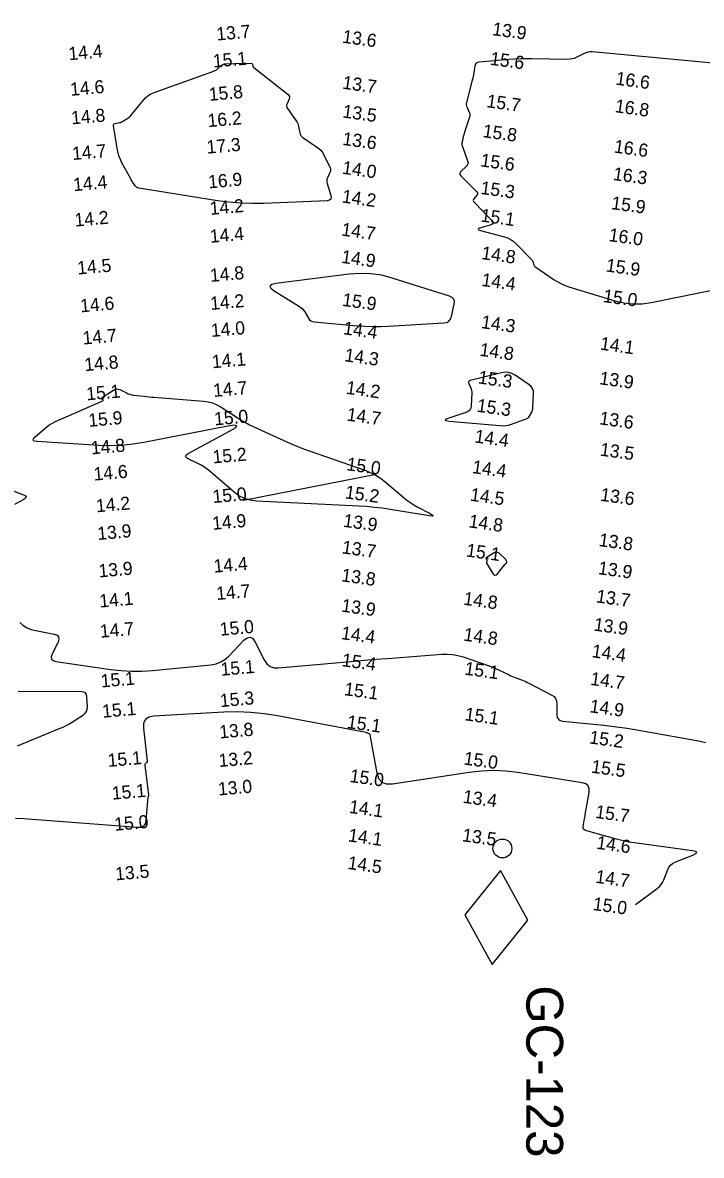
# Model space of a CAD drawing. Extents: x 988130 to 1132882, y 654656 to 841453.
# Drawn here: x 1035071.3 to 1035329.9, y 811739.4 to 812170.7 of the extents above; entities that cross this region are included whole.
import ezdxf

# ---------------------------------------------------------------- set-up
doc = ezdxf.new("R2010")
doc.units = 0
for name, color, linetype in [('V-CHAN-NAID', 7, 'Continuous'), ('V-TOPO-MAJR', 7, 'Continuous'), ('V-TOPO-SOUN', 7, 'Continuous')]:
    doc.layers.add(name, color=color, linetype=linetype)

msp = doc.modelspace()

# ---------------------------------------------------------------- linework, layer by layer
at = {"layer": 'V-CHAN-NAID'}
msp.add_lwpolyline([(1035253.37, 811847.9), (1035239.84, 811831.02), (1035250.23, 811812.04), (1035263.75, 811828.92)], close=True, dxfattribs=at)
msp.add_circle((1035254.1, 811856.27), 3.6, dxfattribs=at)
at = {"layer": 'V-TOPO-MAJR'}
for points in [[(1035345.13, 812154.31), (1035288.36, 812159.54), (1035287.54, 812159.56), (1035286.74, 812159.47), (1035285.96, 812159.26), (1035285.21, 812158.94), (1035282.22, 812157.44), (1035281.46, 812157.11), (1035280.68, 812156.88), (1035279.88, 812156.75), (1035279.06, 812156.72), (1035265.35, 812156.98), (1035263.19, 812156.99), (1035261.04, 812156.95), (1035258.89, 812156.85), (1035256.74, 812156.7), (1035245.22, 812155.72), (1035244.61, 812155.58), (1035244.14, 812155.29), (1035243.82, 812154.85), (1035243.63, 812154.25), (1035243.2, 812151.55), (1035243.08, 812150.87), (1035242.95, 812150.2), (1035242.8, 812149.54), (1035242.63, 812148.87), (1035240.44, 812140.37), (1035240.35, 812139.87), (1035240.36, 812139.39), (1035240.44, 812138.91), (1035240.62, 812138.45), (1035241.5, 812136.59), (1035241.67, 812136.13), (1035241.75, 812135.65), (1035241.72, 812135.18), (1035241.61, 812134.69), (1035239.67, 812129.01), (1035239.52, 812128.56), (1035239.39, 812128.11), (1035239.26, 812127.65), (1035239.15, 812127.2), (1035238.73, 812125.36), (1035238.65, 812124.9), (1035238.65, 812124.45), (1035238.71, 812124), (1035238.84, 812123.55), (1035240.86, 812118.08), (1035241, 812117.48), (1035240.96, 812116.93), (1035240.73, 812116.42), (1035240.33, 812115.96), (1035238.34, 812114.2), (1035237.96, 812113.76), (1035237.83, 812113.31), (1035237.93, 812112.85), (1035238.28, 812112.39), (1035244.35, 812106.27), (1035244.58, 812105.95), (1035244.66, 812105.64), (1035244.6, 812105.31), (1035244.4, 812104.98), (1035243.28, 812103.65), (1035243.07, 812103.32), (1035243.01, 812102.99), (1035243.09, 812102.67), (1035243.32, 812102.36), (1035249.93, 812095.52), (1035250.4, 812094.88), (1035250.47, 812094.35), (1035250.15, 812093.93), (1035249.42, 812093.61), (1035245.73, 812092.54), (1035245.04, 812092.28), (1035244.81, 812092.02), (1035245.05, 812091.77), (1035245.74, 812091.53), (1035254.39, 812089.31), (1035255.77, 812088.86), (1035257.05, 812088.24), (1035258.23, 812087.45), (1035259.32, 812086.49), (1035265.17, 812080.58), (1035265.34, 812080.39), (1035265.48, 812080.18), (1035265.59, 812079.96), (1035265.67, 812079.72), (1035265.94, 812078.71), (1035266.03, 812078.48), (1035266.15, 812078.27), (1035266.31, 812078.08), (1035266.5, 812077.92), (1035273.86, 812072.84), (1035275.18, 812072), (1035276.56, 812071.27), (1035277.98, 812070.65), (1035279.46, 812070.14), (1035296.98, 812064.81), (1035300.41, 812063.99), (1035303.86, 812063.61), (1035307.33, 812063.67), (1035310.83, 812064.16), (1035337.74, 812069.66)], [(1035206.04, 811998.71), (1035155.5, 811988.79)], [(1035059.91, 811995.4), (1035071.65, 811990.89), (1035072.36, 811990.51), (1035072.62, 811990.1), (1035072.42, 811989.66), (1035071.76, 811989.2), (1035068.19, 811987.27)], [(1035070.24, 811942.27), (1035071.44, 811941.26), (1035072.75, 811940.45), (1035074.16, 811939.83), (1035075.67, 811939.41), (1035083.38, 811937.82), (1035084.43, 811937.44), (1035085.01, 811936.83), (1035085.13, 811936), (1035084.79, 811934.94), (1035082.51, 811930.24), (1035082.17, 811929.19), (1035082.3, 811928.39), (1035082.89, 811927.83), (1035083.95, 811927.52), (1035104.97, 811924.44), (1035108.9, 811923.99), (1035112.84, 811923.78), (1035116.79, 811923.8), (1035120.74, 811924.07), (1035143.06, 811926.25), (1035145, 811926.6), (1035146.77, 811927.27), (1035148.4, 811928.25), (1035149.87, 811929.55), (1035155.62, 811935.52), (1035156.88, 811936.5), (1035158.03, 811936.72), (1035159.05, 811936.17), (1035159.96, 811934.86), (1035163.36, 811928.05), (1035164.34, 811926.58), (1035165.58, 811925.58), (1035167.09, 811925.05), (1035168.85, 811924.99), (1035196.42, 811927.49), (1035200.29, 811927.83), (1035204.16, 811928.16), (1035208.04, 811928.48), (1035211.92, 811928.78), (1035231.04, 811930.23), (1035233.09, 811930.29), (1035235.12, 811930.13), (1035237.13, 811929.77), (1035239.1, 811929.19), (1035249.03, 811925.76), (1035249.95, 811925.42), (1035250.86, 811925.07), (1035251.75, 811924.68), (1035252.64, 811924.27), (1035256.71, 811922.32), (1035257.32, 811922.04), (1035257.94, 811921.76), (1035258.56, 811921.51), (1035259.19, 811921.26), (1035261.72, 811920.3), (1035262.35, 811920.05), (1035262.97, 811919.79), (1035263.59, 811919.5), (1035264.19, 811919.2), (1035272.93, 811914.65), (1035273.77, 811914.08), (1035274.37, 811913.36), (1035274.73, 811912.49), (1035274.86, 811911.48), (1035274.88, 811907.14), (1035275.02, 811906.18), (1035275.42, 811905.46), (1035276.1, 811904.98), (1035277.04, 811904.75), (1035292.71, 811903.17), (1035295.68, 811902.84), (1035298.64, 811902.45), (1035301.59, 811902.02), (1035304.54, 811901.53), (1035327.43, 811897.5), (1035329.47, 811897.11), (1035331.49, 811896.66)], [(1035069.32, 811895.4), (1035085.67, 811902.02), (1035086.78, 811902.5), (1035087.87, 811903.04), (1035088.93, 811903.63), (1035089.96, 811904.27), (1035094.47, 811907.21), (1035095.17, 811907.79), (1035095.65, 811908.48), (1035095.93, 811909.28), (1035095.99, 811910.19), (1035095.81, 811914.03), (1035095.65, 811914.87), (1035095.26, 811915.47), (1035094.65, 811915.83), (1035093.8, 811915.96), (1035069.64, 811916.07)], [(1035304.85, 811834.93), (1035313.13, 811841.07), (1035313.93, 811841.74), (1035314.6, 811842.51), (1035315.15, 811843.36), (1035315.59, 811844.31), (1035317.1, 811848.27), (1035317.55, 811849.18), (1035318.15, 811849.95), (1035318.91, 811850.56), (1035319.82, 811851.03), (1035326.7, 811853.76), (1035327.8, 811854.3), (1035328.13, 811854.74), (1035327.7, 811855.1), (1035326.51, 811855.36), (1035305.33, 811858.25), (1035303.23, 811858.58), (1035301.14, 811858.97), (1035299.06, 811859.45), (1035297.01, 811859.99), (1035285.82, 811863.16), (1035285.35, 811863.37), (1035285.03, 811863.68), (1035284.88, 811864.1), (1035284.9, 811864.62), (1035285.29, 811866.91), (1035285.39, 811867.48), (1035285.49, 811868.05), (1035285.58, 811868.62), (1035285.68, 811869.19), (1035287.11, 811877.6), (1035287.15, 811879.03), (1035286.72, 811880.12), (1035285.83, 811880.87), (1035284.46, 811881.3), (1035259.94, 811885.18), (1035255.32, 811885.74), (1035250.7, 811885.93), (1035246.08, 811885.76), (1035241.45, 811885.23), (1035212.24, 811880.75), (1035210, 811880.73), (1035208.28, 811881.42), (1035207.06, 811882.82), (1035206.36, 811884.94), (1035203.7, 811899.49), (1035203.66, 811899.63), (1035203.59, 811899.76), (1035203.49, 811899.86), (1035203.36, 811899.94), (1035202.78, 811900.21), (1035202.63, 811900.27), (1035202.48, 811900.32), (1035202.33, 811900.36), (1035202.17, 811900.4), (1035168.45, 811906.77), (1035163.35, 811907.57), (1035158.23, 811908.07), (1035153.08, 811908.25), (1035147.92, 811908.12), (1035121.21, 811906.66), (1035119.34, 811906.29), (1035118.08, 811905.4), (1035117.42, 811904.01), (1035117.36, 811902.11), (1035118.78, 811889.48), (1035118.78, 811889.33), (1035118.75, 811889.18), (1035118.67, 811889.06), (1035118.56, 811888.94), (1035118.04, 811888.53), (1035117.92, 811888.41), (1035117.85, 811888.29), (1035117.81, 811888.14), (1035117.82, 811887.99), (1035119.24, 811876.65), (1035119.25, 811876.57), (1035119.24, 811876.5), (1035119.23, 811876.42), (1035119.21, 811876.35), (1035119.1, 811876.06), (1035119.08, 811875.99), (1035119.06, 811875.91), (1035119.04, 811875.84), (1035119.03, 811875.76), (1035118.31, 811866.98), (1035118.02, 811865.69), (1035117.39, 811864.8), (1035116.41, 811864.31), (1035115.09, 811864.23), (1035071.78, 811867.54), (1035068.66, 811867.71)]]:
    msp.add_lwpolyline(points, dxfattribs=at)
for points in [[(1035147.83, 812154.87), (1035148.28, 812155), (1035148.76, 812155.06), (1035154.93, 812155.32), (1035155.33, 812155.33), (1035155.72, 812155.33), (1035156.12, 812155.31), (1035156.51, 812155.28), (1035158.58, 812155.1), (1035158.71, 812155.07), (1035158.82, 812155.01), (1035158.9, 812154.91), (1035158.94, 812154.77), (1035159.06, 812154.16), (1035159.1, 812154.02), (1035159.17, 812153.89), (1035159.25, 812153.77), (1035159.36, 812153.67), (1035172.46, 812143.36), (1035172.79, 812143.01), (1035172.97, 812142.63), (1035173, 812142.2), (1035172.87, 812141.74), (1035172.04, 812139.8), (1035171.9, 812139.32), (1035171.88, 812138.86), (1035172, 812138.41), (1035172.24, 812137.97), (1035175.53, 812133.39), (1035175.85, 812132.88), (1035176.11, 812132.35), (1035176.31, 812131.79), (1035176.45, 812131.2), (1035176.88, 812128.8), (1035177.04, 812128.23), (1035177.3, 812127.73), (1035177.66, 812127.3), (1035178.11, 812126.93), (1035183.33, 812123.46), (1035184.16, 812122.83), (1035184.89, 812122.1), (1035185.52, 812121.29), (1035186.05, 812120.38), (1035188.39, 812115.7), (1035188.59, 812115.19), (1035188.66, 812114.68), (1035188.6, 812114.16), (1035188.42, 812113.65), (1035187.46, 812111.58), (1035187.27, 812111.06), (1035187.18, 812110.53), (1035187.2, 812110), (1035187.32, 812109.46), (1035188.75, 812104.87), (1035188.89, 812104.04), (1035188.7, 812103.44), (1035188.2, 812103.06), (1035187.37, 812102.9), (1035163.03, 812101.88), (1035158.65, 812101.81), (1035154.28, 812101.95), (1035149.93, 812102.31), (1035145.59, 812102.89), (1035115.54, 812107.67), (1035115.16, 812107.76), (1035114.82, 812107.93), (1035114.53, 812108.17), (1035114.28, 812108.47), (1035113.36, 812109.82), (1035113.14, 812110.16), (1035112.92, 812110.51), (1035112.72, 812110.86), (1035112.52, 812111.21), (1035109.16, 812117.39), (1035108.58, 812118.56), (1035108.11, 812119.76), (1035107.74, 812121), (1035107.46, 812122.27), (1035105.9, 812131.26), (1035105.89, 812131.63), (1035106, 812131.93), (1035106.23, 812132.14), (1035106.58, 812132.27), (1035108.23, 812132.64), (1035108.64, 812132.75), (1035109.03, 812132.9), (1035109.41, 812133.07), (1035109.77, 812133.28), (1035111.35, 812134.29), (1035111.72, 812134.54), (1035112.07, 812134.83), (1035112.39, 812135.14), (1035112.69, 812135.48), (1035117.18, 812141.1), (1035118.07, 812142.08), (1035119.07, 812142.91), (1035120.19, 812143.59), (1035121.4, 812144.12), (1035143.82, 812152.13), (1035144.28, 812152.32), (1035144.71, 812152.54), (1035145.12, 812152.8), (1035145.51, 812153.1), (1035147.01, 812154.38), (1035147.41, 812154.66)], [(1035177.92, 812061.71), (1035178.38, 812061.18), (1035178.77, 812060.59), (1035180.23, 812058.13), (1035180.64, 812057.58), (1035181.13, 812057.17), (1035181.72, 812056.9), (1035182.39, 812056.77), (1035198.73, 812055.3), (1035201.69, 812055.09), (1035204.66, 812054.99), (1035207.62, 812055), (1035210.59, 812055.12), (1035231.82, 812056.36), (1035232.89, 812056.56), (1035233.73, 812057.04), (1035234.34, 812057.8), (1035234.71, 812058.83), (1035235.75, 812063.48), (1035235.83, 812064.55), (1035235.56, 812065.41), (1035234.95, 812066.07), (1035233.99, 812066.53), (1035212.15, 812073.46), (1035208.11, 812074.5), (1035204.03, 812075.1), (1035199.91, 812075.25), (1035195.75, 812074.94), (1035167.83, 812071.4), (1035166.2, 812071.03), (1035165.56, 812070.43), (1035165.9, 812069.63), (1035167.21, 812068.61), (1035176.83, 812062.59), (1035177.41, 812062.18)], [(1035242.35, 812030.63), (1035242.41, 812030.16), (1035242.42, 812029.67), (1035242.19, 812024.78), (1035242.03, 812023.89), (1035241.65, 812023.17), (1035241.05, 812022.62), (1035240.23, 812022.23), (1035233.71, 812020.16), (1035232.67, 812019.76), (1035232.34, 812019.43), (1035232.73, 812019.18), (1035233.83, 812019.01), (1035253.16, 812017.27), (1035254.28, 812017.23), (1035255.38, 812017.31), (1035256.47, 812017.51), (1035257.54, 812017.83), (1035263.1, 812019.82), (1035263.49, 812020), (1035263.84, 812020.24), (1035264.13, 812020.54), (1035264.38, 812020.89), (1035265.26, 812022.44), (1035265.46, 812022.83), (1035265.61, 812023.24), (1035265.7, 812023.66), (1035265.75, 812024.1), (1035266, 812029.55), (1035265.93, 812030.55), (1035265.63, 812031.43), (1035265.1, 812032.19), (1035264.34, 812032.84), (1035258.93, 812036.45), (1035257.71, 812037.11), (1035256.44, 812037.48), (1035255.12, 812037.57), (1035253.74, 812037.37), (1035241.88, 812034.5), (1035241.48, 812034.34), (1035241.26, 812034.1), (1035241.2, 812033.77), (1035241.31, 812033.36), (1035242.08, 812031.56), (1035242.24, 812031.1)], [(1035081.66, 812017.65), (1035082.69, 812018.26), (1035083.78, 812018.79), (1035101.85, 812026.75), (1035101.96, 812026.82), (1035102.02, 812026.91), (1035102.03, 812027.01), (1035101.97, 812027.14), (1035101.64, 812027.67), (1035101.59, 812027.8), (1035101.58, 812027.91), (1035101.64, 812028.02), (1035101.74, 812028.11), (1035105.96, 812030.83), (1035106.56, 812031.12), (1035107.16, 812031.24), (1035107.77, 812031.19), (1035108.4, 812030.97), (1035110.91, 812029.72), (1035111.55, 812029.44), (1035112.2, 812029.22), (1035112.87, 812029.05), (1035113.56, 812028.93), (1035117.64, 812028.43), (1035118.55, 812028.33), (1035119.47, 812028.23), (1035120.38, 812028.15), (1035121.3, 812028.07), (1035140.18, 812026.63), (1035141.97, 812026.38), (1035143.69, 812025.92), (1035145.33, 812025.24), (1035146.9, 812024.35), (1035153.04, 812020.35), (1035154.59, 812019.38), (1035156.18, 812018.47), (1035157.79, 812017.62), (1035159.44, 812016.83), (1035170.85, 812011.61), (1035173.31, 812010.51), (1035175.8, 812009.47), (1035178.32, 812008.49), (1035180.85, 812007.57), (1035202.01, 812000.13), (1035203.98, 811999.33), (1035205.85, 811998.38), (1035207.63, 811997.25), (1035209.31, 811995.96), (1035216.95, 811989.53), (1035218.05, 811988.65), (1035219.19, 811987.84), (1035220.37, 811987.09), (1035221.59, 811986.4), (1035226.56, 811983.77), (1035227.47, 811983.22), (1035227.73, 811982.9), (1035227.33, 811982.79), (1035226.27, 811982.91), (1035211.29, 811985.35), (1035208.33, 811985.79), (1035205.36, 811986.15), (1035202.38, 811986.42), (1035199.39, 811986.61), (1035160.46, 811988.54), (1035158.05, 811988.85), (1035155.8, 811989.54), (1035153.69, 811990.59), (1035151.72, 811992.02), (1035142.09, 812000.25), (1035141.22, 812000.94), (1035140.32, 812001.58), (1035139.37, 812002.16), (1035138.38, 812002.67), (1035134.36, 812004.62), (1035133.6, 812005.11), (1035133.34, 812005.62), (1035133.58, 812006.13), (1035134.32, 812006.65), (1035150.17, 812015.16), (1035152.36, 812016.48), (1035152.97, 812017.23), (1035152.02, 812017.43), (1035149.49, 812017.07), (1035117.54, 812010.87), (1035113.26, 812010.18), (1035108.97, 812009.76), (1035104.66, 812009.62), (1035100.32, 812009.74), (1035076.71, 812011.18), (1035075.77, 812011.34), (1035075.35, 812011.69), (1035075.46, 812012.23), (1035076.1, 812012.95), (1035079.74, 812016.19), (1035080.67, 812016.96)], [(1035248.2, 811965.87), (1035248.2, 811965.78), (1035248.18, 811965.68), (1035248.04, 811965.27), (1035248.02, 811965.17), (1035248.02, 811965.07), (1035248.04, 811964.98), (1035248.09, 811964.88), (1035250.47, 811961.01), (1035250.89, 811960.51), (1035251.32, 811960.32), (1035251.78, 811960.45), (1035252.25, 811960.9), (1035255.02, 811964.36), (1035255.1, 811964.45), (1035255.17, 811964.54), (1035255.25, 811964.63), (1035255.33, 811964.72), (1035255.66, 811965.07), (1035255.73, 811965.15), (1035255.76, 811965.25), (1035255.77, 811965.35), (1035255.74, 811965.45), (1035255.59, 811965.88), (1035255.55, 811965.99), (1035255.5, 811966.08), (1035255.43, 811966.17), (1035255.35, 811966.26), (1035252.85, 811968.65), (1035252.39, 811968.98), (1035251.92, 811969.12), (1035251.43, 811969.07), (1035250.93, 811968.83), (1035247.94, 811966.87), (1035247.85, 811966.8), (1035247.81, 811966.72), (1035247.81, 811966.62), (1035247.86, 811966.52), (1035248.14, 811966.06), (1035248.18, 811965.97)]]:
    msp.add_lwpolyline(points, close=True, dxfattribs=at)

# ---------------------------------------------------------------- texts
at = {"layer": 'V-CHAN-NAID'}
msp.add_text('GC-123', height=14, rotation=270, dxfattribs=at).set_placement((1035263.22, 811804.15))
at = {"layer": 'V-TOPO-SOUN'}
for s, rotation, p in [('13.7 ', 5, (1035145.33, 812163.87)), ('13.9 ', 352, (1035250.03, 812166)), ('13.6 ', 352, (1035192.9, 812163.11)), ('14.4 ', 5, (1035088.98, 812156.39)), ('15.1 ', 5, (1035144.01, 812153.6)), ('15.6 ', 352, (1035249.19, 812154.71)), ('16.6 ', 352, (1035297.03, 812147.16)), ('14.6 ', 5, (1035089.63, 812142.83)), ('13.7 ', 352, (1035192.94, 812145.59)), ('15.8 ', 5, (1035142.46, 812140.92)), ('15.7 ', 352, (1035247.85, 812138.55)), ('13.5 ', 352, (1035192.97, 812134.64)), ('16.8 ', 352, (1035296.76, 812136.66)), ('14.8 ', 5, (1035090.01, 812131.96)), ('16.2 ', 5, (1035141.99, 812130.9)), ('15.8 ', 352, (1035246.4, 812127.15)), ('17.3 ', 5, (1035141.6, 812120.81)), ('13.6 ', 352, (1035192.95, 812124.19)), ('16.6 ', 352, (1035296.4, 812121.28)), ('14.7 ', 5, (1035090.38, 812118.39)), ('14.0 ', 352, (1035192.87, 812113.19)), ('15.6 ', 352, (1035245.55, 812116.01)), ('16.9 ', 5, (1035142.21, 812107.58)), ('16.3 ', 352, (1035296.05, 812110.84)), ('14.4 ', 5, (1035090.77, 812106.52)), ('15.3 ', 352, (1035245.57, 812105.51)), ('14.2 ', 352, (1035192.75, 812102.26)), ('15.9 ', 352, (1035295.38, 812099.75)), ('14.2 ', 5, (1035142.82, 812097.51)), ('14.2 ', 5, (1035091.3, 812093.04)), ('15.1 ', 352, (1035245.6, 812095.03)), ('14.4 ', 5, (1035142.87, 812086.87)), ('14.7 ', 352, (1035192.56, 812089.67)), ('16.0 ', 352, (1035294.41, 812087.57)), ('14.9 ', 352, (1035192.53, 812079.28)), ('14.8 ', 352, (1035245.9, 812080.71)), ('14.5 ', 5, (1035092.33, 812074.79)), ('15.9 ', 352, (1035293.34, 812076)), ('14.8 ', 5, (1035142.91, 812071.98)), ('14.4 ', 352, (1035245.94, 812070.49)), ('14.6 ', 5, (1035093.45, 812060.38)), ('14.2 ', 5, (1035142.98, 812061.31)), ('15.9 ', 352, (1035192.87, 812062.9)), ('15.0 ', 352, (1035292.27, 812064.35)), ('14.0 ', 5, (1035143.27, 812051.02)), ('14.3 ', 352, (1035245.81, 812054.43)), ('14.7 ', 5, (1035094.38, 812048.12)), ('14.4 ', 352, (1035193.26, 812052.09)), ('14.8 ', 352, (1035245.22, 812043.9)), ('14.1 ', 352, (1035291.1, 812046.24)), ('14.8 ', 5, (1035095.04, 812037.99)), ('14.1 ', 5, (1035143.62, 812039.09)), ('14.3 ', 352, (1035193.75, 812041.82)), ('15.3 ', 352, (1035244.64, 812033.37)), ('13.9 ', 352, (1035290.88, 812033.05)), ('15.1 ', 5, (1035095.76, 812026.86)), ('14.7 ', 5, (1035144.1, 812028.18)), ('14.2 ', 352, (1035194.3, 812029.42)), ('15.3 ', 352, (1035244.14, 812022.61)), ('15.9 ', 5, (1035096.55, 812016.78)), ('15.0 ', 5, (1035144.49, 812017.33)), ('14.7 ', 352, (1035194.58, 812019.22)), ('13.6 ', 352, (1035290.86, 812017.79)), ('14.4 ', 352, (1035243.31, 812010.89)), ('14.8 ', 5, (1035097.57, 812006.29)), ('13.5 ', 352, (1035291.06, 812005.89)), ('15.2 ', 5, (1035143.89, 812002.86)), ('14.6 ', 5, (1035098.54, 811996.32)), ('15.0 ', 352, (1035194.49, 812000.33)), ('14.4 ', 352, (1035242.4, 811999.24)), ('15.0 ', 5, (1035143.88, 811987.77)), ('15.2 ', 352, (1035193.93, 811989.62)), ('14.5 ', 352, (1035241.61, 811988.7)), ('13.6 ', 352, (1035291.19, 811988.7)), ('14.2 ', 5, (1035099.48, 811984.24)), ('14.9 ', 5, (1035143.74, 811977.58)), ('13.9 ', 5, (1035099.99, 811973.7)), ('13.9 ', 352, (1035193.24, 811978.79)), ('14.8 ', 352, (1035241.06, 811978.57)), ('13.8 ', 352, (1035290.62, 811971.45)), ('13.7 ', 352, (1035192.75, 811968.67)), ('15.1 ', 352, (1035240.09, 811967.49)), ('14.4 ', 5, (1035144.28, 811961.26)), ('13.9 ', 5, (1035100.44, 811959.44)), ('13.8 ', 352, (1035192.54, 811958.03)), ('13.9 ', 352, (1035290.34, 811960.76)), ('14.1 ', 5, (1035100.74, 811947.97)), ('14.7 ', 5, (1035145.27, 811950.86)), ('14.8 ', 352, (1035239.04, 811949.12)), ('13.7 ', 352, (1035289.63, 811950)), ('13.9 ', 352, (1035192.54, 811946.47)), ('14.7 ', 5, (1035100.98, 811936.48)), ('15.0 ', 5, (1035146.64, 811937.24)), ('14.4 ', 352, (1035192.45, 811936.01)), ('13.9 ', 352, (1035288.69, 811939.26)), ('14.8 ', 352, (1035239.08, 811935.43)), ('14.4 ', 352, (1035287.95, 811929.13)), ('15.1 ', 5, (1035146.95, 811922)), ('15.4 ', 352, (1035192.72, 811925.71)), ('15.1 ', 5, (1035101.29, 811917.54)), ('15.1 ', 352, (1035239.46, 811922.48)), ('14.7 ', 352, (1035287.41, 811918.59)), ('15.1 ', 352, (1035193.62, 811914.68)), ('15.3 ', 5, (1035146.7, 811910.06)), ('15.1 ', 5, (1035101.82, 811906.01)), ('14.9 ', 352, (1035287.15, 811908.16)), ('15.1 ', 352, (1035194.65, 811902.14)), ('15.1 ', 352, (1035239.53, 811905.12)), ('13.8 ', 5, (1035146.44, 811898.12)), ('15.2 ', 352, (1035287.01, 811896.29)), ('15.1 ', 5, (1035103.93, 811887.3)), ('13.2 ', 5, (1035146.2, 811887.26)), ('15.0 ', 352, (1035239.15, 811888.27)), ('15.5 ', 352, (1035287.75, 811885.16)), ('15.0 ', 352, (1035195.71, 811881.61)), ('15.1 ', 5, (1035105.5, 811874.82)), ('13.0 ', 5, (1035145.97, 811876.41)), ('13.4 ', 352, (1035238.84, 811873.69)), ('14.1 ', 352, (1035195.49, 811869.86)), ('15.7 ', 352, (1035289.29, 811867.94)), ('15.0 ', 5, (1035106.45, 811862.98)), ('14.1 ', 352, (1035195.13, 811859)), ('13.5 ', 352, (1035238.58, 811859.05)), ('14.6 ', 352, (1035289.71, 811856.19)), ('13.5 ', 5, (1035106.8, 811844.09)), ('14.5 ', 352, (1035194.92, 811848.51)), ('14.7 ', 352, (1035289.34, 811843.24)), ('15.0 ', 352, (1035288.33, 811832.86))]:
    msp.add_text(s, height=5, rotation=rotation, dxfattribs=at).set_placement(p)

doc.saveas('drawing.dxf')
